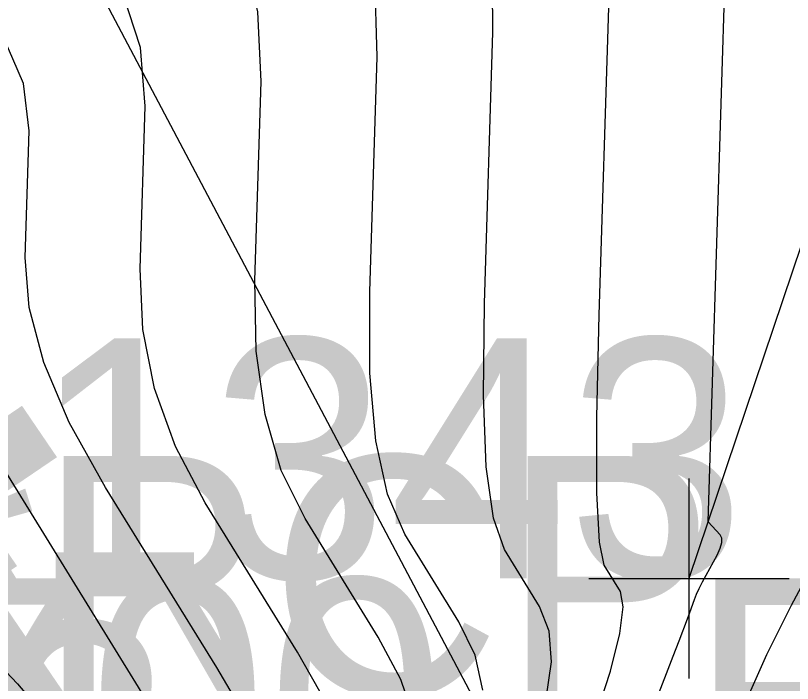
# Model space of a CAD drawing. Extents: x 1654928 to 1810050, y 486881 to 626330.
# Drawn here: x 1801457.256 to 1801461.138, y 489820 to 489823.34 of the extents above; entities that cross this region are included whole.
import ezdxf

# ---------------------------------------------------------------- set-up
doc = ezdxf.new("R2010")
doc.units = 0
for name, color, linetype in [('DT_X_Contour_Major', 7, 'Continuous'), ('DT_X_Contour_Minor', 7, 'Continuous'), ('RD_X_Fence', 7, 'Continuous'), ('SV_X_Shot_Marker', 7, 'Continuous'), ('SV_X_Text_Comment', 7, 'Continuous'), ('SV_X_Text_Elevation', 7, 'Continuous'), ('SV_X_Text_Name', 7, 'Continuous'), ('SV_X_Toe_of_Slope', 7, 'Continuous')]:
    doc.layers.add(name, color=color, linetype=linetype)

msp = doc.modelspace()

# ---------------------------------------------------------------- linework, layer by layer
at = {"layer": 'DT_X_Contour_Major'}
for points in [[(1801458.2043, 489820.9025), (1801458.0545, 489821.1855), (1801457.9501, 489821.4749), (1801457.8914, 489821.7706), (1801457.8781, 489822.0727), (1801457.9035, 489822.8868), (1801457.8808, 489823.1794), (1801457.7936, 489823.4467), (1801457.642, 489823.6887), (1801457.4259, 489823.9055), (1801456.7638, 489824.4497), (1801456.648, 489824.7015), (1801456.7972, 489825.0489), (1801457.2115, 489825.4919), (1801457.8909, 489826.0304), (1801461.6795, 489828.7665)], [(1801460.4548, 489819.9115), (1801460.5422, 489820.1371), (1801460.572, 489820.2141), (1801460.6135, 489820.3232), (1801460.6252, 489820.3551), (1801460.6484, 489820.4204), (1801460.6586, 489820.4464), (1801460.6717, 489820.4756), (1801460.6878, 489820.508), (1801460.7612, 489820.6425), (1801460.7775, 489820.6766), (1801460.7854, 489820.705), (1801460.785, 489820.7275), (1801460.7763, 489820.7441), (1801460.716, 489820.8081), (1801460.8029, 489823.5974)], [(1801458.8109, 489819.8981), (1801458.6645, 489820.1563), (1801458.2043, 489820.9025)]]:
    msp.add_lwpolyline(points, dxfattribs=at)
at = {"layer": 'DT_X_Contour_Minor'}
for points in [[(1801458.7026, 489820.8247), (1801458.5841, 489821.0657), (1801458.5029, 489821.3445), (1801458.4587, 489821.661), (1801458.4518, 489822.0152), (1801458.4828, 489823.0102), (1801458.4661, 489823.3587), (1801458.3927, 489823.6582), (1801458.2627, 489823.9085), (1801458.0761, 489824.1098), (1801457.5028, 489824.5809), (1801457.4456, 489824.83), (1801457.7039, 489825.2241), (1801458.2778, 489825.763), (1801459.1672, 489826.4468), (1801464.0541, 489829.9759)], [(1801459.2008, 489820.7469), (1801459.1138, 489820.9459), (1801459.0556, 489821.2141), (1801459.0261, 489821.5513), (1801459.0255, 489821.9577), (1801459.0621, 489823.1336), (1801459.0514, 489823.5381), (1801458.9919, 489823.8696), (1801458.8835, 489824.1283), (1801458.7263, 489824.3141), (1801458.2419, 489824.7122), (1801458.2239, 489824.9446), (1801458.5333, 489825.3433), (1801459.17, 489825.9083), (1801460.134, 489826.6396), (1801463.1413, 489828.8113)], [(1801457.706, 489820.9803), (1801457.5248, 489821.3053), (1801457.3974, 489821.6053), (1801457.324, 489821.8802), (1801457.3044, 489822.1302), (1801457.3242, 489822.7633), (1801457.2954, 489823), (1801457.1944, 489823.2352), (1801457.0212, 489823.4689), (1801456.7757, 489823.7011), (1801456.0247, 489824.3184), (1801455.8503, 489824.573), (1801455.8905, 489824.8738), (1801456.1452, 489825.2208), (1801456.6145, 489825.6141), (1801459.305, 489827.5571), (1801458.2174, 489828.1511), (1801457.9785, 489828.2739)], [(1801460.1974, 489820.5914), (1801460.1731, 489820.7064), (1801460.161, 489820.9533), (1801460.1609, 489821.3321), (1801460.1728, 489821.8427), (1801460.2207, 489823.3804), (1801460.222, 489823.8968), (1801460.1901, 489824.2926), (1801460.125, 489824.5679), (1801460.0266, 489824.7227), (1801459.72, 489824.9747), (1801459.7086, 489825.1218), (1801459.9045, 489825.3742), (1801460.3075, 489825.7319), (1801460.9178, 489826.1948), (1801462.8215, 489827.5695)], [(1801459.9079, 489819.9245), (1801459.9333, 489820.1089), (1801459.9222, 489820.2623), (1801459.8747, 489820.3845), (1801459.6991, 489820.6692), (1801459.6435, 489820.8262), (1801459.6083, 489821.0837), (1801459.5935, 489821.4417), (1801459.5991, 489821.9002), (1801459.6414, 489823.257), (1801459.6367, 489823.7174)], [(1801456.1518, 489821.1753), (1801457.2666, 489819.9984), (1801457.603, 489819.6006), (1801457.776, 489819.2901), (1801457.7855, 489819.0667), (1801457.6317, 489818.9306), (1801457.0036, 489818.6837)], [(1801458.0701, 489819.6554), (1801457.8578, 489820.0041), (1801457.2077, 489821.058)], [(1801458.4405, 489819.7768), (1801458.2612, 489820.0802), (1801457.706, 489820.9803)], [(1801459.2478, 489819.8253), (1801459.1814, 489820.0195), (1801459.0679, 489820.2324), (1801458.7026, 489820.8247)], [(1801459.5906, 489819.9671), (1801459.5518, 489820.1409), (1801459.4713, 489820.3084), (1801459.2008, 489820.7469)], [(1801460.9101, 489819.9205), (1801461.0106, 489820.1444), (1801461.1336, 489820.3925), (1801461.2791, 489820.6649)], [(1801460.1494, 489819.8173), (1801460.2284, 489820.062), (1801460.2761, 489820.2507), (1801460.2927, 489820.3836), (1801460.278, 489820.4606), (1801460.1974, 489820.5914)]]:
    msp.add_lwpolyline(points, dxfattribs=at)
at = {"layer": 'RD_X_Fence'}
msp.add_lwpolyline([(1801551.6008, 489647.6013), (1801542.9241, 489663.468), (1801525.1087, 489695.967), (1801509.6881, 489725.5427), (1801495.0669, 489753.2156), (1801479.5224, 489782.1852), (1801467.6227, 489805.5156), (1801461.8482, 489815.5693), (1801444.1985, 489848.9697), (1801434.4795, 489868.8002), (1801422.1959, 489892.7618), (1801414.7971, 489907.0082)], dxfattribs=at)
at = {"layer": 'SV_X_Shot_Marker'}
for p, q in [((1801460.6209, 489821.0253), (1801460.6209, 489820.0253)), ((1801460.1209, 489820.5253), (1801461.1209, 489820.5253)), ((1801460.6209, 489820.5253), (1801460.6209, 489820.5253))]:
    msp.add_line(p, q, dxfattribs=at)
at = {"layer": 'SV_X_Toe_of_Slope'}
msp.add_lwpolyline([(1801548.7706, 489840.7602), (1801538.5873, 489838.2899), (1801528.2424, 489840.124), (1801519.1847, 489843.2168), (1801514.8337, 489840.706), (1801503.7458, 489839.863), (1801493.235, 489835.9494), (1801481.9822, 489831.828), (1801478.4694, 489833.9903), (1801472.5656, 489830.0056), (1801464.8493, 489824.9906), (1801462.2698, 489825.4275), (1801460.6209, 489820.5253)], dxfattribs=at)

# ---------------------------------------------------------------- texts
at = {"layer": 'DT_X_Contour_Major'}
msp.add_text('848', height=2.8, rotation=124.2194, dxfattribs=at).set_placement((1801459.3653, 489818.3348))
at = {"layer": 'SV_X_Text_Comment'}
for s, p in [('EL*RCP SIZE? 4.50 LOCATION? INVERT CONDITION? POOR', (1801454.7776, 489819.9382)), ('EL*TSL', (1801460.6209, 489819.3253))]:
    msp.add_text(s, height=1.2, dxfattribs=at).set_placement(p)
at = {"layer": 'SV_X_Text_Elevation'}
msp.add_text('847.9700', height=1.2, dxfattribs=at).set_placement((1801452.7128, 489819.3253))
at = {"layer": 'SV_X_Text_Name'}
for s, p in [('JMR1343', (1801454.0361, 489820.5253)), ('TR243', (1801453.2214, 489819.1083))]:
    msp.add_text(s, height=1.2, dxfattribs=at).set_placement(p)

doc.saveas('drawing.dxf')
